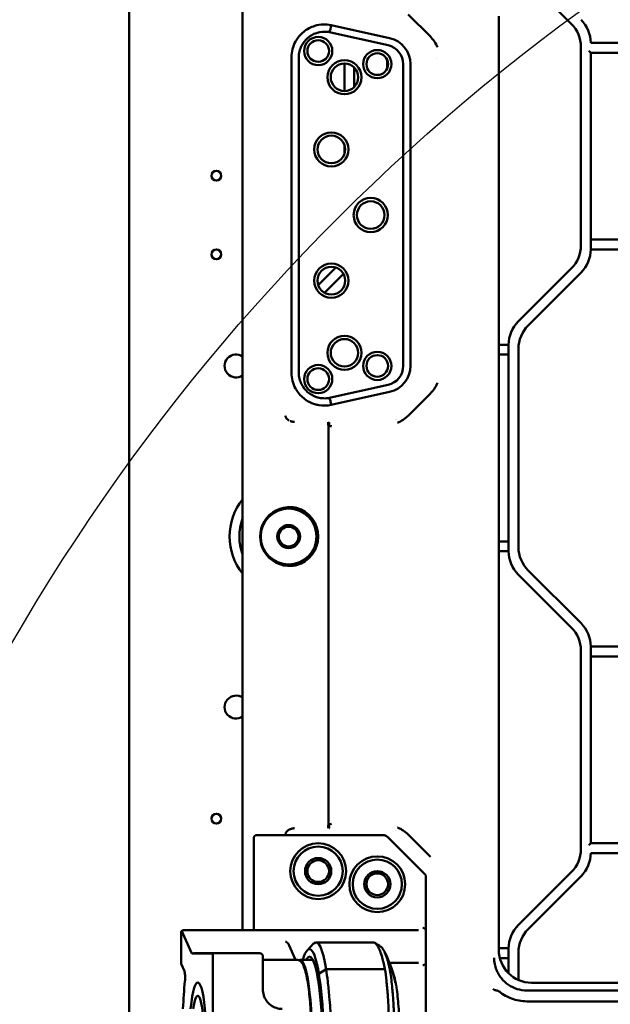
# Model space of a CAD drawing. Header units: millimetres. Extents: x 0 to 14369, y -869 to 2970.
# Tile 266 of 656: x 1647 to 1736, y 398 to 548. Entities that reach past the tile are written whole.
import ezdxf

# ---------------------------------------------------------------- set-up
doc = ezdxf.new("R2010")
doc.units = ezdxf.units.MM
doc.header["$LTSCALE"] = 10
doc.layers.add('Detailumgrenzung (ISO)', color=7, linetype='Continuous', lineweight=25)
doc.layers.add('Sichtbar (ISO)', color=7, linetype='Continuous', lineweight=50)

# ---------------------------------------------------------------- blocks, each defined once
blk = doc.blocks.new('2DDetail3')
at = {"layer": 'Detailumgrenzung (ISO)'}
blk.add_circle((191.422, 29.84), 30.988, dxfattribs=at)

msp = doc.modelspace()

# ---------------------------------------------------------------- linework, layer by layer
at = {"layer": 'Sichtbar (ISO)'}
for p, q in [((1663.218, 159.805), (1663.218, 644.035)), ((1680.518, 631.389), (1680.518, 408.885)), ((1722.482, 555.109), (1730.553, 547.038)), ((1730.553, 547.038), (1722.482, 555.109)), ((1705.706, 548.468), (1709.102, 545.073)), ((1719.518, 405.881), (1719.518, 548.2)), ((1694.002, 546.817), (1702.897, 544.84)), ((1694.003, 546.82), (1694.003, 546.82)), ((1702.664, 543.756), (1693.487, 545.795)), ((1732.018, 543.503), (1732.018, 513.266)), ((1732.018, 513.266), (1732.018, 543.503)), ((1738.518, 544.124), (1733.518, 544.124)), ((1687.962, 493.832), (1687.962, 541.937)), ((1689.06, 493.832), (1689.06, 541.937)), ((1733.218, 542.924), (1733.518, 542.624)), ((1733.518, 512.645), (1733.518, 542.624)), ((1733.518, 542.624), (1738.518, 542.624)), ((1733.518, 542.624), (1733.518, 512.645)), ((1696.018, 536.785), (1696.018, 540.985)), ((1696.018, 540.985), (1696.018, 536.785)), ((1697.518, 537.415), (1697.518, 540.354)), ((1697.518, 540.354), (1697.518, 537.415)), ((1702.518, 541.572), (1702.518, 540.197)), ((1702.518, 540.197), (1702.518, 541.572)), ((1704.961, 494.876), (1704.961, 540.885)), ((1706.07, 540.885), (1706.07, 494.885)), ((1710.051, 541.745), (1710.051, 541.745)), ((1696.018, 527.244), (1696.018, 528.525)), ((1696.018, 528.525), (1696.018, 527.244)), ((1738.518, 514.145), (1733.518, 514.145)), ((1733.518, 514.145), (1738.518, 514.145)), ((1733.518, 512.645), (1738.518, 512.645)), ((1738.518, 512.645), (1733.518, 512.645)), ((1694.553, 509.731), (1692.03, 507.207)), ((1692.03, 507.207), (1694.553, 509.731)), ((1692.994, 506.051), (1695.852, 508.908)), ((1695.852, 508.908), (1692.994, 506.051)), ((1730.553, 509.731), (1722.482, 501.66)), ((1722.482, 501.66), (1730.553, 509.731)), ((1723.982, 501.038), (1732.053, 509.109)), ((1732.053, 509.109), (1723.982, 501.038)), ((1721.018, 498.124), (1719.518, 498.124)), ((1719.518, 498.124), (1721.018, 498.124)), ((1721.018, 498.124), (1721.018, 466.645)), ((1721.018, 466.645), (1721.018, 498.124)), ((1722.518, 467.266), (1722.518, 497.503)), ((1722.518, 497.503), (1722.518, 467.266)), ((1719.518, 496.624), (1721.018, 496.624)), ((1721.018, 496.624), (1719.518, 496.624)), ((1693.487, 489.974), (1702.664, 492.013)), ((1702.897, 490.929), (1694.003, 488.952)), ((1709.102, 490.696), (1705.706, 487.301)), ((1703.766, 486.67), (1703.766, 486.669)), ((1703.877, 486.714), (1703.877, 486.714)), ((1693.595, 485.736), (1693.597, 485.749)), ((1693.595, 485.736), (1693.595, 425.032)), ((1693.597, 485.749), (1693.597, 485.749)), ((1721.018, 468.145), (1719.518, 468.145)), ((1719.518, 468.145), (1721.018, 468.145)), ((1719.518, 466.645), (1721.018, 466.645)), ((1721.018, 466.645), (1719.518, 466.645)), ((1732.053, 455.66), (1723.982, 463.731)), ((1723.982, 463.731), (1732.053, 455.66)), ((1722.482, 463.109), (1730.553, 455.038)), ((1730.553, 455.038), (1722.482, 463.109)), ((1733.518, 422.145), (1733.518, 452.124)), ((1738.518, 452.124), (1733.518, 452.124)), ((1733.518, 452.124), (1733.518, 422.145)), ((1733.518, 452.124), (1738.518, 452.124)), ((1732.018, 451.503), (1732.018, 421.266)), ((1732.018, 421.266), (1732.018, 451.503)), ((1733.518, 450.624), (1738.518, 450.624)), ((1738.518, 450.624), (1733.518, 450.624)), ((1701.856, 423.385), (1682.699, 423.385)), ((1703.766, 424.1), (1703.766, 424.1)), ((1703.877, 424.056), (1703.877, 424.056)), ((1705.706, 423.468), (1709.102, 420.073)), ((1682.199, 409.885), (1682.199, 422.885)), ((1708.285, 417.369), (1702.563, 423.092)), ((1733.518, 422.145), (1733.218, 421.845)), ((1738.518, 422.145), (1733.518, 422.145)), ((1733.518, 420.645), (1738.518, 420.645)), ((1730.553, 417.731), (1722.482, 409.66)), ((1722.482, 409.66), (1730.553, 417.731)), ((1708.432, 417.016), (1708.432, 409.885)), ((1723.982, 409.038), (1732.053, 417.109)), ((1723.982, 409.038), (1732.053, 417.109)), ((1682.199, 409.885), (1682.199, 408.885)), ((1708.432, 408.767), (1708.432, 409.885)), ((1671.141, 408.354), (1671.141, 404.116)), ((1672.708, 405.434), (1671.234, 408.731)), ((1671.361, 408.821), (1671.275, 408.787)), ((1671.691, 408.885), (1706.076, 408.885)), ((1707.277, 408.885), (1706.076, 408.885)), ((1708.432, 408.767), (1708.432, 404.003)), ((1690.366, 405.853), (1691.329, 406.841)), ((1700.443, 407.016), (1691.674, 407.016)), ((1675.933, 405.318), (1672.815, 405.318)), ((1673.062, 405.385), (1676.177, 405.385)), ((1676.177, 405.385), (1683.091, 405.385)), ((1676.177, 405.385), (1676.177, 405.385)), ((1687.61, 406.56), (1688.582, 404.385)), ((1721.018, 406.124), (1719.518, 406.124)), ((1719.518, 406.124), (1721.018, 406.124)), ((1721.018, 406.124), (1721.018, 402.305)), ((1721.018, 402.305), (1721.018, 406.124)), ((1722.518, 401.296), (1722.518, 405.503)), ((1722.518, 401.296), (1722.518, 405.503)), ((1675.988, 380.988), (1675.988, 404.781)), ((1683.588, 404.885), (1683.588, 399.885)), ((1683.588, 404.385), (1688.744, 404.385)), ((1689.237, 404.385), (1691.199, 404.385)), ((1702.861, 403.885), (1707.277, 403.885)), ((1708.432, 402.885), (1708.432, 404.003)), ((1719.677, 404.624), (1721.018, 404.624)), ((1721.018, 404.624), (1719.677, 404.624)), ((1671.643, 402.661), (1671.19, 403.676)), ((1693.215, 402.927), (1692.118, 402.213)), ((1708.432, 402.885), (1708.432, 382.885)), ((1837.368, 400.885), (1724.502, 400.885)), ((1723.791, 399.698), (1837.969, 399.698)), ((1723.791, 398.039), (1789.518, 398.039))]:
    msp.add_line(p, q, dxfattribs=at)
for centre, radius in [((1692.018, 542.885), 2.15), ((1692.018, 542.885), 1.65), ((1701.018, 540.885), 2.15), ((1701.018, 540.885), 1.65), ((1696.018, 538.885), 2.6), ((1696.018, 538.885), 2.1), ((1694.018, 527.885), 2.6), ((1694.018, 527.885), 2.1), ((1676.518, 523.885), 0.75), ((1700.018, 517.885), 2.6), ((1700.018, 517.885), 2.1), ((1676.518, 511.885), 0.75), ((1694.018, 507.885), 2.6), ((1694.018, 507.885), 2.1), ((1696.018, 496.885), 2.6), ((1696.018, 496.885), 2.1), ((1701.018, 494.885), 2.15), ((1701.018, 494.885), 1.65), ((1692.018, 492.885), 2.15), ((1692.018, 492.885), 1.65), ((1687.518, 468.885), 4.25), ((1687.518, 468.885), 1.75), ((1687.518, 468.885), 1.5), ((1676.518, 425.885), 0.75), ((1692.018, 417.885), 4.25), ((1692.018, 417.885), 3.75), ((1692.018, 417.885), 2), ((1692.018, 417.885), 1.65), ((1701.018, 415.885), 4.25), ((1701.018, 415.885), 3.75), ((1701.018, 415.885), 2), ((1701.018, 415.885), 1.65)]:
    msp.add_circle(centre, radius, dxfattribs=at)
for centre, radius, start, end in [((1693.018, 542.886), 3.998, 75.91337, 75.91356), ((1727.018, 543.503), 5, 0, 45), ((1727.018, 543.503), 5, 0, 45), ((1728.518, 544.124), 5, 0, 45), ((1728.518, 544.124), 5, 0, 45), ((1702.018, 540.885), 4.052, 0, 77.47119), ((1702.018, 540.885), 2.943, 0, 77.30703), ((1727.018, 513.266), 5, 315, 0), ((1727.018, 513.266), 5, 315, 0), ((1728.518, 512.645), 5, 315, 0), ((1728.518, 512.645), 5, 315, 0), ((1691.018, 513.266), 5, 315, 317.27358), ((1691.018, 513.266), 5, 315, 317.27358), ((1726.018, 498.124), 5, 135, 180), ((1726.018, 498.124), 5, 135, 180), ((1727.518, 497.503), 5, 135, 180), ((1727.518, 497.503), 5, 135, 180), ((1679.518, 494.885), 1.75, 55.1501, 304.8499), ((1679.518, 494.885), 1.75, 55.1501, 304.8499), ((1702.018, 494.885), 2.943, 282.69297, 359.83583), ((1702.018, 494.885), 4.052, 282.52881, 0), ((1690.124, 487.144), 2.6, 212.16293, 212.16323), ((1687.518, 468.885), 9, 141.05756, 218.94244), ((1687.518, 468.885), 9, 141.05756, 218.94244), ((1687.518, 468.885), 4.512, 285.09345, 74.90655), ((1687.518, 468.885), 7.5, 158.96053, 201.03947), ((1687.518, 468.885), 7.5, 158.96053, 201.03947), ((1727.518, 467.266), 5, 180, 225), ((1727.518, 467.266), 5, 180, 225), ((1726.018, 466.645), 5, 180, 225), ((1726.018, 466.645), 5, 180, 225), ((1727.018, 451.503), 5, 0, 45), ((1727.018, 451.503), 5, 0, 45), ((1728.518, 452.124), 5, 0, 45), ((1728.518, 452.124), 5, 0, 45), ((1679.518, 442.885), 1.75, 55.1501, 304.8499), ((1679.518, 442.885), 1.75, 55.1501, 304.8499), ((1682.699, 422.885), 0.5, 90, 180), ((1701.856, 422.385), 1, 45, 90), ((1727.018, 421.266), 5, 315, 0), ((1727.018, 421.266), 5, 315, 0), ((1728.518, 420.645), 5, 315, 0), ((1728.518, 420.645), 5, 315, 0), ((1707.932, 417.016), 0.5, 0, 45), ((1671.459, 408.322), 0.5, 111.60787, 120.41321), ((1726.018, 406.124), 5, 135, 180), ((1726.018, 406.124), 5, 135, 180), ((1727.518, 405.503), 5, 135, 180), ((1727.518, 405.503), 5, 135, 180)]:
    msp.add_arc(centre, radius, start, end, dxfattribs=at)
for centre, major_axis, ratio, start_param, end_param in [((1693.722, 485.725), (-0.145, 0.615), 0.187425, 0.8630541, 0.9169164), ((1693.541, 485.694), (0.503, 0), 0.1113496, 0.049401, 1.4574876), ((1687.675, 468.885), (-4.491, 0), 0.9993901, 4.6430936, 7.923277), ((1693.537, 425.077), (0.507, -0.002), 0.112018, 4.8235777, 6.2308058), ((1671.249, 408.239), (0.024, -0.527), 0.1994228, 4.3359434, 4.4842192), ((1671.197, 408.357), (0, 0.353), 0.1564345, 1.1014389, 1.366805), ((1671.249, 408.239), (0.024, -0.527), 0.1994228, 3.4538917, 4.1486938), ((1671.212, 408.322), (0, 0.433), 0.1564345, 5.9465105, 6.5577004), ((1671.69, 407.907), (-0.002, -0.978), 0.3674548, 3.1423267, 3.1423408), ((1690.686, 393.102), (0, 12.915), 0.1564345, 5.4954979, 6.7913433), ((1691.674, 393.102), (0, 13.915), 0.1564345, 5.496325, 6.4422395), ((1672.815, 407.385), (0, -2.067), 0.1564345, 5.9465105, 6.2831853), ((1676.204, 404.951), (0.434, -0.171), 0.9175461, 1.9760391, 1.9763387), ((1676.177, 405.085), (0, 0.3), 0.1564345, 6.2831378, 6.2831823), ((1683.091, 405.085), (0, 0.3), 0.1561606, 0.0000137, 0.0000817), ((1683.143, 405.078), (0.076, 0.29), 0.1011931, 0.0000023, 0.0008256), ((1690.686, 393.102), (0, 11.75), 0.1564345, 5.4977871, 6.566126), ((1724.525, 405.904), (-2.583, -4.312), 0.9948398, 5.2543738, 6.8206087), ((1671.249, 404.001), (-0.024, 0.527), 0.1994228, 1.3426266, 1.8891529), ((1671.212, 404.084), (0, -0.433), 0.1564345, 5.3353206, 5.9465105), ((1675.878, 405.135), (0.056, -0.707), 0.1346372, 1.0364714, 1.5988225), ((1689.237, 392.885), (0, 11.5), 0.1564345, 3.0371751, 6.3876028), ((1671.588, 401.654), (0, 1.067), 0.1564345, 4.1322989, 5.9465105), ((1673.681, 392.885), (0, 14.933), 0.1564345, 0.9907063, 1.2996221), ((1673.681, 392.885), (0, 8), 0.1564345, 4.9329222, 7.3303829), ((1673.681, 392.885), (0, 8), 0.1564345, 4.9329222, 7.3303829), ((1673.681, 392.885), (0, 6), 0.1564345, 5.0062103, 7.124254), ((1702.979, 400.203), (-0.932, -0.173), 0.7385907, 3.1273694, 3.1278658), ((1702.959, 399.995), (0.988, 0.152), 0.6972309, 6.2831112, 6.2831682)]:
    msp.add_ellipse(centre, major_axis=major_axis, ratio=ratio, start_param=start_param, end_param=end_param, dxfattribs=at)
for points, knots in [([(1694.003, 546.82), (1693.596, 546.904), (1693.18, 546.941), (1692.344, 546.91), (1691.927, 546.841), (1690.901, 546.534), (1690.321, 546.228), (1689.312, 545.412), (1688.891, 544.911), (1688.376, 543.973), (1688.221, 543.58), (1688.014, 542.769), (1687.962, 542.354), (1687.962, 541.937)], [0.00054166, 0.00054166, 0.00054166, 0.00054166, 0.12521994, 0.12521994, 0.25152877, 0.25152877, 0.44644672, 0.44644672, 0.6411536, 0.6411536, 0.76740087, 0.76740087, 0.89237292, 0.89237292, 0.89237292, 0.89237292]), ([(1694.003, 546.82), (1693.972, 546.67), (1693.935, 546.534), (1693.918, 546.399), (1693.915, 546.379), (1693.913, 546.36), (1693.911, 546.34), (1693.902, 546.24), (1693.897, 546.143), (1693.862, 546.061), (1693.856, 546.048), (1693.85, 546.035), (1693.842, 546.023), (1693.815, 545.977), (1693.774, 545.938), (1693.723, 545.904), (1693.664, 545.863), (1693.593, 545.829), (1693.51, 545.802), (1693.506, 545.801), (1693.502, 545.8), (1693.498, 545.799), (1693.495, 545.798), (1693.491, 545.796), (1693.487, 545.795)], [0.00195731, 0.00195731, 0.00195731, 0.00195731, 0.33156049, 0.33156049, 0.33156049, 0.37939523, 0.37939523, 0.37939523, 0.62549848, 0.62549848, 0.62549848, 0.66578024, 0.66578024, 0.66578024, 0.8125721, 0.8125721, 0.8125721, 0.98471049, 0.98471049, 0.98471049, 0.99237226, 0.99237226, 0.99237226, 0.99990502, 0.99990502, 0.99990502, 0.99990502]), ([(1693.487, 545.795), (1692.94, 545.857), (1692.389, 545.819), (1691.821, 545.652), (1691.779, 545.639), (1691.248, 545.462), (1690.797, 545.2), (1690.019, 544.522), (1689.698, 544.114), (1689.34, 543.392), (1689.243, 543.118), (1689.105, 542.542), (1689.068, 542.24), (1689.06, 541.937)], [-0.66316435, -0.66316435, -0.66316435, -0.66316435, -0.49917267, -0.49917267, -0.48627518, -0.48627518, -0.33176109, -0.33176109, -0.17783007, -0.17783007, -0.0910049, -0.0910049, -0.00000611, -0.00000611, -0.00000611, -0.00000611]), ([(1710.184, 543.454), (1710.183, 543.458), (1710.181, 543.462), (1710.055, 543.763), (1709.902, 544.048), (1709.492, 544.662), (1709.262, 544.913), (1709.102, 545.073)], [-0.12158437, -0.12158437, -0.12158437, -0.12158437, -0.12083755, -0.12083755, -0.06799077, -0.06799077, -0.00000867, -0.00000867, -0.00000867, -0.00000867]), ([(1694.002, 488.953), (1693.389, 488.82), (1692.756, 488.804), (1691.928, 488.941), (1691.722, 488.988), (1690.897, 489.236), (1690.319, 489.543), (1689.311, 490.358), (1688.89, 490.86), (1688.375, 491.798), (1688.22, 492.192), (1688.014, 493.002), (1687.962, 493.417), (1687.962, 493.832)], [-0.89168596, -0.89168596, -0.89168596, -0.89168596, -0.70368277, -0.70368277, -0.640232, -0.640232, -0.44565093, -0.44565093, -0.25093903, -0.25093903, -0.12466602, -0.12466602, -0.00003837, -0.00003837, -0.00003837, -0.00003837]), ([(1689.06, 493.832), (1689.068, 493.528), (1689.106, 493.226), (1689.244, 492.648), (1689.342, 492.374), (1689.7, 491.652), (1690.02, 491.246), (1690.799, 490.569), (1691.251, 490.306), (1692.017, 490.052), (1692.3, 489.993), (1692.886, 489.936), (1693.188, 489.94), (1693.487, 489.974)], [-0.66383225, -0.66383225, -0.66383225, -0.66383225, -0.57251989, -0.57251989, -0.48540533, -0.48540533, -0.33172789, -0.33172789, -0.17663807, -0.17663807, -0.09036426, -0.09036426, 0, 0, 0, 0]), ([(1709.102, 490.696), (1709.217, 490.812), (1709.327, 490.933), (1709.431, 491.059), (1709.534, 491.185), (1709.632, 491.317), (1709.723, 491.452), (1709.814, 491.588), (1709.898, 491.728), (1709.975, 491.872), (1710.052, 492.017), (1710.122, 492.165), (1710.184, 492.316)], [0.00000009, 0.00000009, 0.00000009, 0.00000009, 0.25, 0.25, 0.25, 0.5, 0.5, 0.5, 0.75, 0.75, 0.75, 1, 1, 1, 1]), ([(1694.002, 488.954), (1693.97, 489.057), (1693.912, 489.262), (1693.909, 489.561), (1693.823, 489.851), (1693.602, 489.944), (1693.487, 489.974)], [0.00083753, 0.00083753, 0.00083753, 0.00083753, 0.27524588, 0.53411543, 0.75960465, 0.99995047, 0.99995047, 0.99995047, 0.99995047]), ([(1687.467, 486.66), (1687.449, 486.67), (1687.431, 486.681), (1687.393, 486.705), (1687.377, 486.715), (1687.36, 486.725), (1687.356, 486.727), (1687.352, 486.729), (1687.351, 486.729), (1687.349, 486.729), (1687.349, 486.729), (1687.348, 486.729), (1687.347, 486.729), (1687.346, 486.729), (1687.346, 486.728), (1687.345, 486.728), (1687.345, 486.728), (1687.343, 486.728), (1687.342, 486.728), (1687.339, 486.729), (1687.337, 486.73), (1687.327, 486.736), (1687.318, 486.743), (1687.28, 486.773), (1687.228, 486.825), (1687.156, 486.923), (1687.136, 486.957), (1687.072, 487.082), (1687.05, 487.168), (1687.037, 487.246), (1687.035, 487.263), (1687.032, 487.289), (1687.032, 487.297), (1687.031, 487.305)], [-0.060546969, -0.060546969, -0.060546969, -0.060546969, -0.059656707, -0.059656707, -0.058667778, -0.058667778, -0.05821154, -0.05821154, -0.057999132, -0.057999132, -0.057834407, -0.057834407, -0.057612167, -0.057612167, -0.057386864, -0.057386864, -0.057123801, -0.057123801, -0.056681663, -0.056681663, -0.056015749, -0.056015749, -0.053692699, -0.053692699, -0.037312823, -0.037312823, -0.029443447, -0.029443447, -0.01030339, -0.01030339, -0.004836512, -0.004836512, -0.002410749, -0.002410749, -0.002410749, -0.002410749]), ([(1687.031, 487.304), (1687.032, 487.302), (1687.032, 487.299), (1687.033, 487.297), (1687.035, 487.285), (1687.037, 487.273), (1687.039, 487.261), (1687.043, 487.239), (1687.048, 487.216), (1687.054, 487.194), (1687.065, 487.152), (1687.078, 487.112), (1687.094, 487.074), (1687.101, 487.058), (1687.109, 487.042), (1687.117, 487.026), (1687.121, 487.018), (1687.125, 487.01), (1687.129, 487.003), (1687.151, 486.961), (1687.176, 486.921), (1687.205, 486.885), (1687.216, 486.872), (1687.228, 486.858), (1687.24, 486.846), (1687.252, 486.833), (1687.265, 486.82), (1687.278, 486.808), (1687.29, 486.797), (1687.303, 486.787), (1687.316, 486.777), (1687.331, 486.765), (1687.346, 486.754), (1687.361, 486.742), (1687.37, 486.736), (1687.379, 486.729), (1687.387, 486.721), (1687.403, 486.708), (1687.42, 486.695), (1687.437, 486.682), (1687.447, 486.674), (1687.457, 486.667), (1687.467, 486.66)], [0.03345136, 0.03345136, 0.03345136, 0.03345136, 0.04222204, 0.04222204, 0.04222204, 0.08331723, 0.08331723, 0.08331723, 0.16214455, 0.16214455, 0.16214455, 0.30815124, 0.30815124, 0.30815124, 0.37072623, 0.37072623, 0.37072623, 0.40228585, 0.40228585, 0.40228585, 0.57062108, 0.57062108, 0.57062108, 0.63499913, 0.63499913, 0.63499913, 0.69956984, 0.69956984, 0.69956984, 0.75992417, 0.75992417, 0.75992417, 0.83042189, 0.83042189, 0.83042189, 0.87281641, 0.87281641, 0.87281641, 0.95280495, 0.95280495, 0.95280495, 1, 1, 1, 1]), ([(1687.583, 486.568), (1687.559, 486.579), (1687.536, 486.593), (1687.514, 486.607), (1687.502, 486.614), (1687.49, 486.622), (1687.478, 486.629)], [0.00009278, 0.00009278, 0.00009278, 0.00009278, 0.65513531, 0.65513531, 0.65513531, 1, 1, 1, 1]), ([(1687.761, 486.487), (1687.817, 486.466), (1687.95, 486.422), (1688.125, 486.381), (1688.264, 486.359), (1688.336, 486.35), (1688.378, 486.346), (1688.399, 486.344), (1688.41, 486.343)], [0.22424814, 0.22424814, 0.22424814, 0.22424814, 0.42829288, 0.70665964, 0.85124564, 0.92506872, 0.96239137, 0.99997544, 0.99997544, 0.99997544, 0.99997544]), ([(1693.54, 486.104), (1693.539, 486.117), (1693.532, 486.235), (1693.541, 486.316), (1693.543, 486.333)], [0.43760772, 0.43760772, 0.43760772, 0.43760772, 0.49361236, 0.9661707, 0.9661707, 0.9661707, 0.9661707]), ([(1693.597, 485.749), (1693.598, 485.752), (1693.6, 485.762), (1693.606, 485.788), (1693.617, 485.844), (1693.64, 485.965), (1693.665, 486.128), (1693.698, 486.28), (1693.726, 486.331), (1693.74, 486.335)], [0, 0, 0, 0, 0.0083156, 0.0346114, 0.0892264, 0.2051795, 0.459763, 0.7313612, 1, 1, 1, 1]), ([(1704.087, 486.218), (1704.091, 486.22), (1704.095, 486.221), (1704.396, 486.347), (1704.681, 486.501), (1705.295, 486.911), (1705.546, 487.141), (1705.706, 487.301)], [-0.12158764, -0.12158764, -0.12158764, -0.12158764, -0.12084089, -0.12084089, -0.06799077, -0.06799077, -0.00000867, -0.00000867, -0.00000867, -0.00000867]), ([(1693.971, 485.709), (1693.968, 485.71), (1693.964, 485.71), (1693.961, 485.711), (1693.945, 485.713), (1693.926, 485.716), (1693.906, 485.718), (1693.886, 485.721), (1693.864, 485.723), (1693.84, 485.725), (1693.816, 485.727), (1693.791, 485.728), (1693.764, 485.73), (1693.738, 485.731), (1693.71, 485.733), (1693.681, 485.734), (1693.667, 485.734), (1693.653, 485.735), (1693.638, 485.735), (1693.631, 485.735), (1693.624, 485.736), (1693.616, 485.736), (1693.609, 485.736), (1693.602, 485.736), (1693.595, 485.736)], [0.34919165, 0.34919165, 0.34919165, 0.34919165, 0.375, 0.375, 0.375, 0.5, 0.5, 0.5, 0.625, 0.625, 0.625, 0.75, 0.75, 0.75, 0.875, 0.875, 0.875, 0.9375, 0.9375, 0.9375, 0.96875, 0.96875, 0.96875, 1, 1, 1, 1]), ([(1694.043, 485.682), (1694.042, 485.684), (1694.04, 485.685), (1694.038, 485.687), (1694.036, 485.689), (1694.034, 485.691), (1694.03, 485.692), (1694.024, 485.696), (1694.014, 485.699), (1694.003, 485.702), (1693.994, 485.704), (1693.983, 485.707), (1693.971, 485.709)], [0, 0, 0, 0, 0.0625, 0.0625, 0.0625, 0.125, 0.125, 0.125, 0.25, 0.25, 0.25, 0.34919165, 0.34919165, 0.34919165, 0.34919165]), ([(1688.693, 473.241), (1688.572, 473.273), (1688.441, 473.302), (1688.195, 473.343), (1688.08, 473.355), (1687.988, 473.362), (1687.987, 473.362), (1687.985, 473.362)], [-0.151710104, -0.151710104, -0.151710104, -0.151710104, -0.114219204, -0.114219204, -0.075780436, -0.075780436, -0.075253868, -0.075253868, -0.075253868, -0.075253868]), ([(1687.985, 464.407), (1687.987, 464.407), (1687.988, 464.407), (1688.08, 464.414), (1688.195, 464.426), (1688.441, 464.467), (1688.572, 464.496), (1688.693, 464.528)], [0.075253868, 0.075253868, 0.075253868, 0.075253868, 0.075780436, 0.075780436, 0.114219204, 0.114219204, 0.151710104, 0.151710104, 0.151710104, 0.151710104]), ([(1693.543, 424.434), (1693.543, 424.438), (1693.545, 424.458), (1693.545, 424.49), (1693.544, 424.538), (1693.536, 424.617), (1693.541, 424.712), (1693.546, 424.788), (1693.559, 424.874), (1693.579, 424.962)], [0, 0, 0, 0, 0.25276037, 0.25276037, 0.25276037, 0.63190092, 0.63190092, 0.63190092, 0.93412707, 0.93412707, 0.93412707, 0.93412707]), ([(1693.596, 425.032), (1693.598, 425.029), (1693.597, 425.028), (1693.595, 425.024), (1693.594, 425.022), (1693.593, 425.02)], [-0.0012188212, -0.0012188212, -0.0012188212, -0.0012188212, -0.0006698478, -0.0006698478, -0.0000130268, -0.0000130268, -0.0000130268, -0.0000130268]), ([(1693.593, 425.02), (1693.594, 425.016), (1693.595, 425.012), (1693.595, 425.007), (1693.596, 425.003), (1693.597, 424.999), (1693.598, 424.995), (1693.599, 424.99), (1693.6, 424.985), (1693.601, 424.98), (1693.605, 424.962), (1693.609, 424.944), (1693.612, 424.927), (1693.616, 424.909), (1693.62, 424.891), (1693.623, 424.873), (1693.627, 424.856), (1693.63, 424.838), (1693.634, 424.821), (1693.64, 424.787), (1693.647, 424.754), (1693.652, 424.722), (1693.658, 424.69), (1693.663, 424.66), (1693.667, 424.632), (1693.671, 424.604), (1693.675, 424.578), (1693.68, 424.554), (1693.685, 424.531), (1693.69, 424.511), (1693.695, 424.494), (1693.701, 424.477), (1693.707, 424.463), (1693.713, 424.453), (1693.716, 424.448), (1693.719, 424.443), (1693.722, 424.44), (1693.725, 424.437), (1693.729, 424.435), (1693.732, 424.434)], [0, 0, 0, 0, 0.0158828, 0.0158828, 0.0158828, 0.0307442, 0.0307442, 0.0307442, 0.0476285, 0.0476285, 0.0476285, 0.1111199, 0.1111199, 0.1111199, 0.1746113, 0.1746113, 0.1746113, 0.2381028, 0.2381028, 0.2381028, 0.3650857, 0.3650857, 0.3650857, 0.4920685, 0.4920685, 0.4920685, 0.6190514, 0.6190514, 0.6190514, 0.7460343, 0.7460343, 0.7460343, 0.8730171, 0.8730171, 0.8730171, 0.9365086, 0.9365086, 0.9365086, 1, 1, 1, 1]), ([(1693.596, 425.032), (1693.603, 425.033), (1693.617, 425.033), (1693.645, 425.034), (1693.695, 425.035), (1693.792, 425.04), (1693.865, 425.046), (1693.906, 425.051), (1693.906, 425.051)], [0.00175749, 0.00175749, 0.00175749, 0.00175749, 0.03125, 0.0625, 0.125, 0.25, 0.5, 0.50162554, 0.50162554, 0.50162554, 0.50162554]), ([(1687.142, 423.803), (1687.142, 423.803), (1687.122, 423.77), (1687.087, 423.696), (1687.056, 423.595), (1687.04, 423.519), (1687.033, 423.478), (1687.03, 423.454), (1687.028, 423.442), (1687.027, 423.436)], [0.55583515, 0.55583515, 0.55583515, 0.55583515, 0.55690244, 0.69275571, 0.83876304, 0.9172178, 0.95804517, 0.97888426, 1, 1, 1, 1]), ([(1687.464, 424.107), (1687.428, 424.083), (1687.336, 424.02), (1687.224, 423.922), (1687.161, 423.834), (1687.142, 423.803)], [0, 0, 0, 0, 0.16895077, 0.42720508, 0.55583515, 0.55583515, 0.55583515, 0.55583515]), ([(1687.464, 424.107), (1687.476, 424.114), (1687.468, 424.145), (1687.532, 424.163), (1687.557, 424.187), (1687.581, 424.2)], [0, 0, 0, 0, 0.25338639, 0.49737191, 0.99998815, 0.99998815, 0.99998815, 0.99998815]), ([(1688.41, 424.426), (1688.399, 424.425), (1688.389, 424.424), (1688.378, 424.423), (1688.367, 424.422), (1688.357, 424.421), (1688.346, 424.42), (1688.326, 424.418), (1688.305, 424.415), (1688.284, 424.412), (1688.244, 424.406), (1688.203, 424.4), (1688.163, 424.392), (1688.085, 424.377), (1688.007, 424.358), (1687.93, 424.335), (1687.856, 424.314), (1687.783, 424.289), (1687.712, 424.26), (1687.677, 424.246), (1687.643, 424.231), (1687.61, 424.214), (1687.6, 424.21), (1687.591, 424.205), (1687.581, 424.2)], [0.00000012, 0.00000012, 0.00000012, 0.00000012, 0.03742452, 0.03742452, 0.03742452, 0.07457494, 0.07457494, 0.07457494, 0.14808722, 0.14808722, 0.14808722, 0.29217386, 0.29217386, 0.29217386, 0.56992721, 0.56992721, 0.56992721, 0.83522667, 0.83522667, 0.83522667, 0.96339142, 0.96339142, 0.96339142, 1, 1, 1, 1]), ([(1705.706, 423.468), (1705.523, 423.652), (1705.274, 423.873), (1704.715, 424.246), (1704.468, 424.382), (1704.171, 424.516), (1704.129, 424.534), (1704.087, 424.551)], [-0.20059583, -0.20059583, -0.20059583, -0.20059583, -0.08414014, -0.08414014, 0, 0, 0.01367394, 0.01367394, 0.01367394, 0.01367394]), ([(1707.932, 409.23), (1707.968, 409.225), (1708.004, 409.218), (1708.04, 409.208), (1708.052, 409.204), (1708.065, 409.2), (1708.077, 409.196), (1708.098, 409.189), (1708.119, 409.182), (1708.138, 409.173), (1708.164, 409.162), (1708.188, 409.15), (1708.211, 409.137), (1708.215, 409.135), (1708.219, 409.133), (1708.223, 409.131), (1708.235, 409.123), (1708.248, 409.115), (1708.259, 409.107), (1708.27, 409.099), (1708.281, 409.092), (1708.291, 409.083), (1708.301, 409.075), (1708.311, 409.067), (1708.32, 409.058), (1708.33, 409.049), (1708.339, 409.04), (1708.347, 409.031), (1708.366, 409.01), (1708.382, 408.988), (1708.395, 408.966)], [0.00000139, 0.00000139, 0.00000139, 0.00000139, 0.18461042, 0.18461042, 0.18461042, 0.25, 0.25, 0.25, 0.35997331, 0.35997331, 0.35997331, 0.5, 0.5, 0.5, 0.52378548, 0.52378548, 0.52378548, 0.60027104, 0.60027104, 0.60027104, 0.67481006, 0.67481006, 0.67481006, 0.75, 0.75, 0.75, 0.8270836, 0.8270836, 0.8270836, 1, 1, 1, 1]), ([(1708.432, 408.767), (1708.432, 408.797), (1708.43, 408.833), (1708.422, 408.885), (1708.417, 408.91), (1708.406, 408.942), (1708.401, 408.955), (1708.395, 408.966)], [-0.344416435, -0.344416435, -0.344416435, -0.344416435, -0.335318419, -0.335318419, -0.328397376, -0.328397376, -0.323801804, -0.323801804, -0.323801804, -0.323801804]), ([(1687.609, 406.559), (1687.572, 406.641), (1687.527, 406.717), (1687.358, 406.945), (1687.18, 407.088), (1687.027, 407.167)], [0.36051396, 0.36051396, 0.36051396, 0.36051396, 0.39113748, 0.39113748, 0.47103116, 0.47103116, 0.47103116, 0.47103116]), ([(1700.443, 407.016), (1700.453, 407.016), (1700.463, 407.016), (1700.547, 407.009), (1700.622, 406.98), (1700.808, 406.85), (1700.918, 406.723), (1701.14, 406.38), (1701.251, 406.17), (1701.355, 405.918)], [-0.55541654, -0.55541654, -0.55541654, -0.55541654, -0.536969, -0.536969, -0.39814107, -0.39814107, -0.1941672, -0.1941672, -0.00003142, -0.00003142, -0.00003142, -0.00003142]), ([(1675.933, 405.318), (1675.936, 405.318), (1675.94, 405.314), (1675.948, 405.3), (1675.951, 405.291), (1675.958, 405.264), (1675.961, 405.246), (1675.967, 405.206), (1675.969, 405.185), (1675.971, 405.162)], [0.000001, 0.000001, 0.000001, 0.000001, 0.007463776, 0.007463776, 0.014691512, 0.014691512, 0.023137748, 0.023137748, 0.030815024, 0.030815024, 0.030815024, 0.030815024]), ([(1683.218, 405.368), (1683.271, 405.355), (1683.321, 405.332), (1683.41, 405.274), (1683.45, 405.237), (1683.515, 405.156), (1683.54, 405.11), (1683.565, 405.042), (1683.571, 405.022), (1683.575, 405.002)], [0, 0, 0, 0, 0.01620701, 0.01620701, 0.031963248, 0.031963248, 0.047403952, 0.047403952, 0.053720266, 0.053720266, 0.053720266, 0.053720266]), ([(1701.355, 405.918), (1701.467, 405.638), (1701.593, 405.309), (1701.731, 404.852), (1701.755, 404.771), (1701.811, 404.57), (1701.844, 404.447), (1701.908, 404.199), (1701.938, 404.073), (1701.97, 403.944)], [-0.38518375, -0.38518375, -0.38518375, -0.38518375, -0.17076097, -0.17076097, -0.12573773, -0.12573773, -0.0618625, -0.0618625, -0.00001188, -0.00001188, -0.00001188, -0.00001188]), ([(1702.198, 405.423), (1702.053, 405.753), (1701.913, 406.006), (1701.725, 406.235), (1701.675, 406.286), (1701.605, 406.343), (1701.584, 406.358), (1701.564, 406.372)], [0.00137997, 0.00137997, 0.00137997, 0.00137997, 0.25681311, 0.25681311, 0.34786877, 0.34786877, 0.38604296, 0.38604296, 0.38604296, 0.38604296]), ([(1702.788, 403.542), (1702.756, 403.678), (1702.723, 403.807), (1702.646, 404.1), (1702.604, 404.254), (1702.504, 404.594), (1702.443, 404.78), (1702.321, 405.117), (1702.258, 405.275), (1702.2, 405.418)], [-0.36696909, -0.36696909, -0.36696909, -0.36696909, -0.30340672, -0.30340672, -0.22163159, -0.22163159, -0.11102752, -0.11102752, -0.00030325, -0.00030325, -0.00030325, -0.00030325]), ([(1688.744, 404.385), (1688.943, 404.385), (1689.126, 404.302), (1689.492, 404.017), (1689.629, 403.78), (1690.007, 402.946), (1690.205, 402.18), (1690.523, 400.378), (1690.645, 399.409), (1690.832, 397.296), (1690.898, 396.157), (1690.968, 393.812), (1690.974, 392.606), (1690.925, 390.246), (1690.87, 389.091), (1690.706, 386.942), (1690.596, 385.95), (1690.329, 384.214), (1690.172, 383.477), (1689.797, 382.277), (1689.631, 381.83), (1689.091, 381.452), (1688.923, 381.385), (1688.744, 381.385)], [0, 0, 0, 0, 0.1214104, 0.1214104, 0.3324417, 0.3324417, 0.7255058, 0.7255058, 1.0563537, 1.0563537, 1.3804174, 1.3804174, 1.7028361, 1.7028361, 2.0251496, 2.0251496, 2.3487204, 2.3487204, 2.6772576, 2.6772576, 3.0324391, 3.0324391, 3.1415927, 3.1415927, 3.1415927, 3.1415927]), ([(1701.97, 403.944), (1702.007, 403.785), (1702.043, 403.62), (1702.111, 403.281), (1702.144, 403.106), (1702.176, 402.927)], [-0.15229189, -0.15229189, -0.15229189, -0.15229189, -0.07619552, -0.07619552, -0.00006203, -0.00006203, -0.00006203, -0.00006203]), ([(1707.931, 403.539), (1707.946, 403.541), (1707.961, 403.543), (1708.019, 403.555), (1708.062, 403.567), (1708.142, 403.596), (1708.178, 403.613), (1708.252, 403.655), (1708.287, 403.681), (1708.349, 403.738), (1708.375, 403.77), (1708.395, 403.803)], [-0.004423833, -0.004423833, -0.004423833, -0.004423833, 0, 0, 0.013317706, 0.013317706, 0.025709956, 0.025709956, 0.04004122, 0.04004122, 0.055062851, 0.055062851, 0.055062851, 0.055062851]), ([(1708.395, 403.803), (1708.401, 403.814), (1708.406, 403.827), (1708.417, 403.859), (1708.422, 403.885), (1708.43, 403.936), (1708.432, 403.972), (1708.432, 404.003)], [-0.157150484, -0.157150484, -0.157150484, -0.157150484, -0.152549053, -0.152549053, -0.14562801, -0.14562801, -0.136529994, -0.136529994, -0.136529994, -0.136529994]), ([(1718.788, 404.663), (1718.788, 404.661), (1718.788, 404.658), (1718.792, 404.508), (1718.802, 404.358), (1718.837, 404.048), (1718.863, 403.887), (1718.959, 403.427), (1719.049, 403.127), (1719.164, 402.838)], [-0.00084195, -0.00084195, -0.00084195, -0.00084195, 0, 0, 0.0478027, 0.0478027, 0.09676404, 0.09676404, 0.18786521, 0.18786521, 0.18786521, 0.18786521]), ([(1692.118, 402.213), (1692.447, 400.213), (1692.698, 397.182), (1693.155, 390.792), (1693.403, 386.782), (1693.69, 382.774)], [-2.5561366, -2.5561366, -2.5561366, -2.5561366, -1.3230714, -1.3230714, 0, 0, 0, 0]), ([(1693.215, 402.927), (1694.708, 402.926), (1696.202, 402.926), (1699.189, 402.926), (1700.682, 402.926), (1702.176, 402.927)], [0.00001013, 0.00001013, 0.00001013, 0.00001013, 0.45362225, 0.45362225, 0.90724394, 0.90724394, 0.90724394, 0.90724394]), ([(1693.215, 402.927), (1693.305, 402.354), (1693.393, 401.729), (1693.56, 400.329), (1693.639, 399.544), (1693.764, 398.168), (1693.815, 397.572), (1693.932, 396.112), (1693.998, 395.217), (1694.089, 393.938), (1694.117, 393.536), (1694.196, 392.404), (1694.246, 391.647), (1694.334, 390.339), (1694.372, 389.76), (1694.479, 388.161), (1694.539, 387.249), (1694.674, 385.266), (1694.745, 384.24), (1694.819, 383.222)], [0.0000749, 0.0000749, 0.0000749, 0.0000749, 0.2483206, 0.2483206, 0.524162, 0.524162, 0.7265105, 0.7265105, 1.0171034, 1.0171034, 1.1479738, 1.1479738, 1.3902525, 1.3902525, 1.5838527, 1.5838527, 1.8950292, 1.8950292, 2.2302957, 2.2302957, 2.2302957, 2.2302957]), ([(1702.176, 402.927), (1702.269, 402.39), (1702.34, 401.806), (1702.479, 400.514), (1702.544, 399.802), (1702.636, 398.538), (1702.669, 397.987), (1702.716, 397.097), (1702.733, 396.758), (1702.765, 396.015), (1702.781, 395.607), (1702.813, 394.71), (1702.829, 394.218), (1702.863, 393.134), (1702.88, 392.542), (1702.921, 391.208), (1702.944, 390.469), (1703.004, 388.862), (1703.042, 388.011), (1703.124, 386.612), (1703.158, 386.103), (1703.257, 384.798), (1703.331, 384.001), (1703.528, 382.316), (1703.659, 381.411), (1703.892, 380.095), (1703.978, 379.653), (1704.356, 377.907), (1704.727, 376.605), (1705.706, 374.048), (1706.335, 372.777), (1707.397, 371.171), (1707.698, 370.757), (1708.287, 370.014), (1708.577, 369.675), (1709.439, 368.741), (1710.027, 368.19), (1711.669, 366.798), (1712.651, 366.102), (1714.53, 364.81), (1715.424, 364.218), (1716.131, 363.649)], [-3.3629655, -3.3629655, -3.3629655, -3.3629655, -3.2128371, -3.2128371, -3.0497916, -3.0497916, -2.9290554, -2.9290554, -2.8561017, -2.8561017, -2.769215, -2.769215, -2.6654884, -2.6654884, -2.5415464, -2.5415464, -2.3915573, -2.3915573, -2.1960965, -2.1960965, -2.0855974, -2.0855974, -1.9114231, -1.9114231, -1.7144108, -1.7144108, -1.6152838, -1.6152838, -1.3174841, -1.3174841, -1.0023736, -1.0023736, -0.8894609, -0.8894609, -0.7890197, -0.7890197, -0.6051556, -0.6051556, -0.3057134, -0.3057134, -0.000034, -0.000034, -0.000034, -0.000034]), ([(1702.986, 402.567), (1702.953, 402.754), (1702.919, 402.936), (1702.851, 403.262), (1702.82, 403.403), (1702.788, 403.542)], [0.00025371, 0.00025371, 0.00025371, 0.00025371, 0.07983344, 0.07983344, 0.14729954, 0.14729954, 0.14729954, 0.14729954]), ([(1702.988, 402.556), (1702.988, 402.557), (1702.987, 402.559), (1702.987, 402.563), (1702.987, 402.564), (1702.987, 402.566)], [-0.0015565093, -0.0015565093, -0.0015565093, -0.0015565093, -0.0007923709, -0.0007923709, -0.0000642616, -0.0000642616, -0.0000642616, -0.0000642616]), ([(1704.705, 379.978), (1704.47, 381.231), (1704.298, 382.496), (1704.04, 385.021), (1703.951, 386.271), (1703.766, 389.662), (1703.709, 391.878), (1703.625, 394.353), (1703.608, 394.822), (1703.575, 395.672), (1703.558, 396.059), (1703.525, 396.764), (1703.508, 397.085), (1703.461, 397.924), (1703.427, 398.447), (1703.362, 399.311), (1703.333, 399.663), (1703.217, 400.913), (1703.108, 401.805), (1702.988, 402.556)], [-2.4555475, -2.4555475, -2.4555475, -2.4555475, -2.0592492, -2.0592492, -1.68156, -1.68156, -1.0205278, -1.0205278, -0.8665041, -0.8665041, -0.7378417, -0.7378417, -0.6300082, -0.6300082, -0.4524334, -0.4524334, -0.3279695, -0.3279695, -0.0000147, -0.0000147, -0.0000147, -0.0000147]), ([(1719.164, 402.838), (1719.255, 402.608), (1719.363, 402.384), (1719.613, 401.953), (1719.755, 401.747), (1720.22, 401.166), (1720.584, 400.829), (1721.401, 400.275), (1721.849, 400.061), (1722.797, 399.771), (1723.293, 399.697), (1723.791, 399.698)], [0.00000852, 0.00000852, 0.00000852, 0.00000852, 0.07438606, 0.07438606, 0.1494513, 0.1494513, 0.29761174, 0.29761174, 0.44573741, 0.44573741, 0.59540599, 0.59540599, 0.59540599, 0.59540599]), ([(1693.47, 383.228), (1693.458, 383.387), (1693.447, 383.547), (1693.436, 383.707), (1693.388, 384.387), (1693.341, 385.068), (1693.294, 385.748), (1693.252, 386.362), (1693.211, 386.975), (1693.17, 387.586), (1693.128, 388.197), (1693.088, 388.806), (1693.047, 389.412), (1693.01, 389.962), (1692.973, 390.51), (1692.936, 391.054), (1692.899, 391.598), (1692.862, 392.138), (1692.824, 392.672), (1692.79, 393.155), (1692.756, 393.634), (1692.721, 394.107), (1692.686, 394.58), (1692.651, 395.047), (1692.615, 395.506), (1692.582, 395.923), (1692.548, 396.333), (1692.514, 396.734), (1692.48, 397.136), (1692.445, 397.528), (1692.409, 397.909), (1692.376, 398.259), (1692.342, 398.6), (1692.308, 398.928), (1692.273, 399.256), (1692.238, 399.571), (1692.201, 399.874), (1692.167, 400.154), (1692.132, 400.422), (1692.096, 400.678), (1692.061, 400.935), (1692.024, 401.18), (1691.986, 401.41)], [0, 0, 0, 0, 0.0236833, 0.0236833, 0.0236833, 0.1246642, 0.1246642, 0.1246642, 0.215919, 0.215919, 0.215919, 0.307147, 0.307147, 0.307147, 0.3900581, 0.3900581, 0.3900581, 0.4728806, 0.4728806, 0.4728806, 0.5478241, 0.5478241, 0.5478241, 0.6228317, 0.6228317, 0.6228317, 0.6910344, 0.6910344, 0.6910344, 0.7592655, 0.7592655, 0.7592655, 0.8218921, 0.8218921, 0.8218921, 0.8843128, 0.8843128, 0.8843128, 0.9421073, 0.9421073, 0.9421073, 1, 1, 1, 1]), ([(1683.588, 399.885), (1683.588, 399.57), (1683.637, 399.256), (1683.829, 398.657), (1683.972, 398.374), (1684.337, 397.866), (1684.559, 397.641), (1685.06, 397.272), (1685.34, 397.128), (1685.928, 396.934), (1686.238, 396.885), (1686.547, 396.885)], [1.5707963, 1.5707963, 1.5707963, 1.5707963, 1.8849556, 1.8849556, 2.1991149, 2.1991149, 2.5132741, 2.5132741, 2.8274334, 2.8274334, 3.1415927, 3.1415927, 3.1415927, 3.1415927]), ([(1703.948, 400.146), (1704.077, 399.302), (1704.171, 398.315), (1704.33, 396.213), (1704.396, 395.073), (1704.513, 392.745), (1704.564, 391.526), (1704.614, 389.261), (1704.617, 388.184), (1704.561, 387.053), (1704.552, 386.894), (1704.541, 386.739)], [0, 0, 0, 0, 0.3487453, 0.3487453, 0.6964258, 0.6964258, 1.0529334, 1.0529334, 1.3918971, 1.3918971, 1.448128, 1.448128, 1.448128, 1.448128]), ([(1719.251, 399.678), (1719.171, 399.691), (1719.097, 399.706), (1718.962, 399.743), (1718.901, 399.765), (1718.825, 399.799), (1718.803, 399.812), (1718.713, 399.868), (1718.688, 399.91), (1718.682, 399.942), (1718.682, 399.942), (1718.682, 399.943)], [0.00000246, 0.00000246, 0.00000246, 0.00000246, 0.02657884, 0.02657884, 0.05449091, 0.05449091, 0.06857684, 0.06857684, 0.11748049, 0.11748049, 0.11817886, 0.11817886, 0.11817886, 0.11817886]), ([(1719.681, 399.463), (1719.613, 399.516), (1719.541, 399.565), (1719.395, 399.64), (1719.322, 399.666), (1719.251, 399.678)], [0, 0, 0, 0, 0.025873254, 0.025873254, 0.050100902, 0.050100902, 0.050100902, 0.050100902]), ([(1723.791, 398.039), (1722.988, 398.041), (1722.204, 398.181), (1721.143, 398.581), (1720.847, 398.718), (1720.144, 399.111), (1719.85, 399.33), (1719.681, 399.463)], [-0.21948427, -0.21948427, -0.21948427, -0.21948427, -0.10958267, -0.10958267, -0.06440898, -0.06440898, -0.0001328, -0.0001328, -0.0001328, -0.0001328])]:
    msp.add_open_spline(points, degree=3, knots=knots, dxfattribs=at)
for points in [[(1687.467, 486.66), (1687.475, 486.652), (1687.468, 486.635), (1687.478, 486.629)], [(1687.583, 486.568), (1687.584, 486.568), (1687.584, 486.567), (1687.585, 486.567)], [(1693.543, 486.333), (1693.543, 486.334), (1693.543, 486.335), (1693.543, 486.336)], [(1693.59, 485.782), (1693.565, 485.889), (1693.55, 485.99), (1693.542, 486.077)], [(1693.597, 485.75), (1693.595, 485.76), (1693.592, 485.771), (1693.59, 485.782)], [(1693.579, 424.962), (1693.583, 424.982), (1693.588, 425.001), (1693.593, 425.02)], [(1671.361, 408.821), (1671.466, 408.863), (1671.58, 408.885), (1671.691, 408.885)], [(1700.677, 406.941), (1700.972, 406.751), (1701.268, 406.561), (1701.564, 406.372)], [(1680.409, 405.385), (1680.413, 405.385), (1680.418, 405.385), (1680.423, 405.385)], [(1683.092, 405.385), (1683.134, 405.385), (1683.177, 405.379), (1683.217, 405.368)], [(1702.133, 405.567), (1702.686, 404.38), (1703.194, 403.117), (1703.582, 401.832)], [(1702.2, 405.418), (1702.199, 405.42), (1702.199, 405.422), (1702.198, 405.423)], [(1702.2, 405.418), (1703.036, 403.61), (1703.555, 402.092), (1703.756, 400.864)], [(1683.575, 405.002), (1683.584, 404.964), (1683.588, 404.924), (1683.588, 404.885)], [(1703.586, 401.819), (1703.584, 401.823), (1703.583, 401.828), (1703.582, 401.832)], [(1703.586, 401.819), (1703.71, 401.404), (1703.819, 400.921), (1703.91, 400.381)], [(1703.912, 400.367), (1703.925, 400.294), (1703.936, 400.221), (1703.948, 400.146)]]:
    msp.add_open_spline(points, degree=3, dxfattribs=at)

# ---------------------------------------------------------------- block references
at = {"layer": 'Detailumgrenzung (ISO)', "xscale": 10, "yscale": 10, "zscale": 10}
msp.add_blockref('2DDetail3', (0, 0), dxfattribs=at)

doc.saveas('drawing.dxf')
